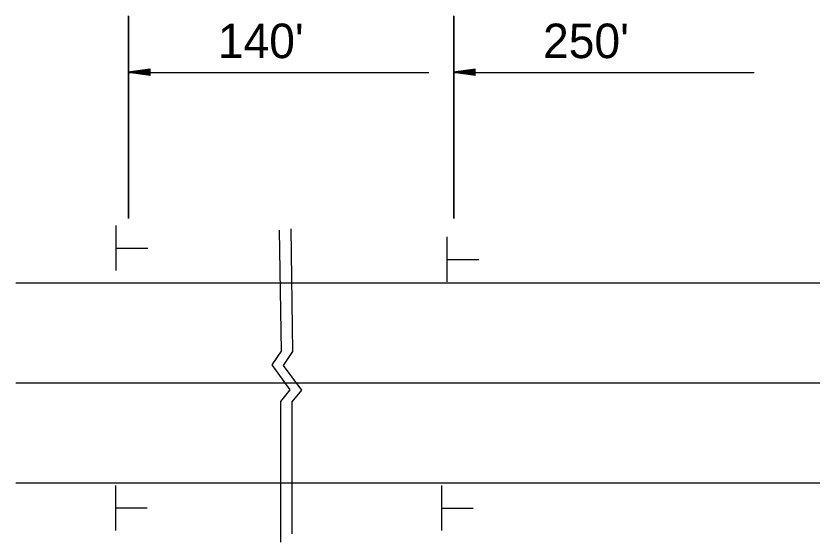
# Model space of a CAD drawing. Extents: x 1678017 to 1687792, y 404433 to 413488.
# Drawn here: x 1683611.2 to 1683749.5, y 411302.9 to 411394.3 of the extents above; entities that cross this region are included whole.
import ezdxf

# ---------------------------------------------------------------- set-up
doc = ezdxf.new("R2010")
doc.units = 0
doc.layers.add('Default', color=7, linetype='Continuous')

msp = doc.modelspace()

# ---------------------------------------------------------------- linework, layer by layer
at = {"layer": 'Default'}
for p, q in [((1683630.75, 411394.32), (1683630.75, 411359.11)), ((1683630.78, 411394.3), (1683630.78, 411359.09)), ((1683687.24, 411394.32), (1683687.24, 411359.11)), ((1683687.28, 411394.3), (1683687.28, 411359.09)), ((1683634.5, 411385.09), (1683630.75, 411384.53)), ((1683634.5, 411383.97), (1683630.75, 411384.53)), ((1683634.53, 411385.07), (1683630.78, 411384.51)), ((1683634.53, 411383.95), (1683630.78, 411384.51)), ((1683630.78, 411384.51), (1683682.97, 411384.51)), ((1683634.5, 411385), (1683631.37, 411384.53)), ((1683634.5, 411384.06), (1683631.37, 411384.53)), ((1683634.53, 411384.98), (1683631.41, 411384.51)), ((1683634.53, 411384.04), (1683631.41, 411384.51)), ((1683634.5, 411384.9), (1683632.02, 411384.53)), ((1683634.5, 411384.16), (1683632.02, 411384.53)), ((1683634.53, 411384.88), (1683632.05, 411384.51)), ((1683634.53, 411384.14), (1683632.05, 411384.51)), ((1683634.5, 411384.81), (1683632.64, 411384.53)), ((1683634.5, 411384.25), (1683632.64, 411384.53)), ((1683634.53, 411384.79), (1683632.68, 411384.51)), ((1683634.53, 411384.23), (1683632.68, 411384.51)), ((1683634.5, 411384.71), (1683633.28, 411384.53)), ((1683634.5, 411384.35), (1683633.28, 411384.53)), ((1683634.53, 411384.69), (1683633.31, 411384.51)), ((1683634.53, 411384.33), (1683633.31, 411384.51)), ((1683634.5, 411384.62), (1683633.9, 411384.53)), ((1683634.5, 411384.44), (1683633.9, 411384.53)), ((1683634.53, 411384.6), (1683633.94, 411384.51)), ((1683634.53, 411384.42), (1683633.94, 411384.51)), ((1683634.5, 411383.97), (1683634.5, 411385.09)), ((1683634.53, 411383.95), (1683634.53, 411385.07)), ((1683690.99, 411385.09), (1683687.24, 411384.53)), ((1683690.99, 411383.97), (1683687.24, 411384.53)), ((1683691.03, 411385.07), (1683687.28, 411384.51)), ((1683691.03, 411383.95), (1683687.28, 411384.51)), ((1683687.28, 411384.51), (1683739.47, 411384.51)), ((1683690.99, 411385), (1683687.87, 411384.53)), ((1683690.99, 411384.06), (1683687.87, 411384.53)), ((1683691.03, 411384.98), (1683687.91, 411384.51)), ((1683691.03, 411384.04), (1683687.91, 411384.51)), ((1683690.99, 411384.9), (1683688.52, 411384.53)), ((1683690.99, 411384.16), (1683688.52, 411384.53)), ((1683691.03, 411384.88), (1683688.55, 411384.51)), ((1683691.03, 411384.14), (1683688.55, 411384.51)), ((1683690.99, 411384.81), (1683689.14, 411384.53)), ((1683690.99, 411384.25), (1683689.14, 411384.53)), ((1683691.03, 411384.79), (1683689.18, 411384.51)), ((1683691.03, 411384.23), (1683689.18, 411384.51)), ((1683690.99, 411384.71), (1683689.78, 411384.53)), ((1683690.99, 411384.35), (1683689.78, 411384.53)), ((1683691.03, 411384.69), (1683689.81, 411384.51)), ((1683691.03, 411384.33), (1683689.81, 411384.51)), ((1683690.99, 411384.62), (1683690.4, 411384.53)), ((1683690.99, 411384.44), (1683690.4, 411384.53)), ((1683691.03, 411384.6), (1683690.44, 411384.51)), ((1683691.03, 411384.42), (1683690.44, 411384.51)), ((1683690.99, 411383.97), (1683690.99, 411385.09)), ((1683691.03, 411383.95), (1683691.03, 411385.07)), ((1683628.67, 411350.09), (1683628.67, 411357.91)), ((1683686.17, 411348.12), (1683686.17, 411355.95)), ((1683628.78, 411353.98), (1683634.12, 411353.98)), ((1683686.29, 411352.01), (1683691.63, 411352.01)), ((1683611.23, 411347.94), (1683680, 411347.94)), ((1683680, 411347.94), (1683714.25, 411347.94)), ((1683714.25, 411347.94), (1683780.87, 411347.94)), ((1683611.23, 411330.56), (1683680.77, 411330.56)), ((1683680.77, 411330.56), (1683719.7, 411330.56)), ((1683719.7, 411330.56), (1683780.87, 411330.56)), ((1683611.23, 411313.17), (1683680.06, 411313.17)), ((1683628.57, 411304.91), (1683628.57, 411312.73)), ((1683680.06, 411313.17), (1683714.31, 411313.17)), ((1683685.21, 411304.86), (1683685.21, 411312.68)), ((1683714.31, 411313.17), (1683780.87, 411313.17)), ((1683628.69, 411308.8), (1683634.03, 411308.8)), ((1683685.32, 411308.75), (1683690.66, 411308.75))]:
    msp.add_line(p, q, dxfattribs=at)
for points in [[(1683656.98, 411357.11), (1683657.3, 411336.07), (1683655.67, 411333.66), (1683658.84, 411329.33), (1683657.17, 411327.33), (1683657.17, 411302.87)], [(1683658.97, 411357.3), (1683659.3, 411335.99), (1683657.67, 411333.57), (1683660.84, 411329.25), (1683659.17, 411327.25), (1683659.17, 411304.28)]]:
    msp.add_lwpolyline(points, dxfattribs=at)

# ---------------------------------------------------------------- texts
for s, p in [("140'", (1683646.31, 411386.98)), ("250'", (1683702.81, 411386.98))]:
    msp.add_text(s, height=6, dxfattribs=at).set_placement(p)

doc.saveas('drawing.dxf')
